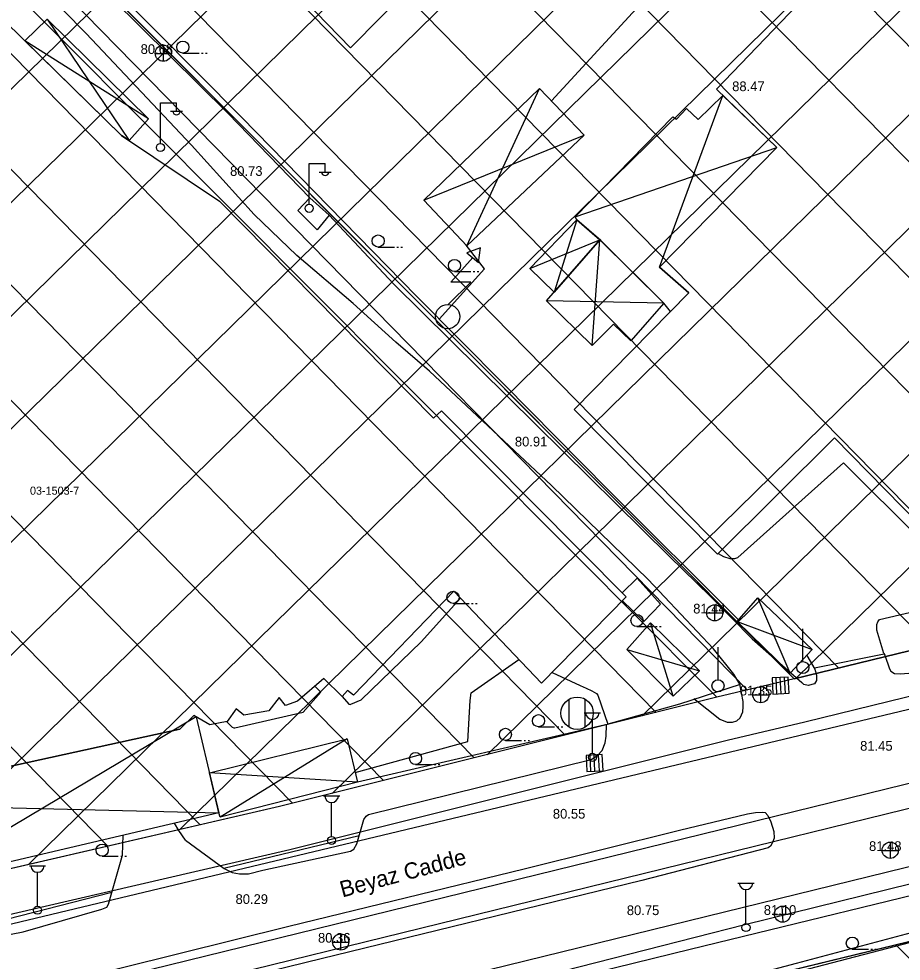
# Model space of a CAD drawing. Extents: x 412225 to 413380, y 4456471 to 4457189.
# Drawn here: x 412298.5 to 412407.7, y 4456651.9 to 4456768.5 of the extents above; entities that cross this region are included whole.
import ezdxf

# ---------------------------------------------------------------- set-up
doc = ezdxf.new("R2010")
doc.units = 0
for name, color, linetype in [('0_HALİHAZIR', 7, 'Continuous'), ('0_KADASTRO', 7, 'Continuous'), ('ADA_KOCEPHE', 7, 'Continuous'), ('Default', 7, 'Continuous'), ('KALDIRIM', 7, 'Continuous'), ('Level 35', 7, 'Continuous'), ('PL_ORGANIZE_SANAYI', 7, 'Continuous')]:
    doc.layers.add(name, color=color, linetype=linetype)

msp = doc.modelspace()

# ---------------------------------------------------------------- linework, layer by layer
at = {"layer": '0_HALİHAZIR'}
for p, q in [((412302, 4456768.42), (412312.15, 4456753.4)), ((412314.57, 4456756.09), (412299.25, 4456765.75)), ((412315.39, 4456764.19), (412317.39, 4456764.19)), ((412316.41, 4456763.2), (412316.41, 4456765.2)), ((412318.8, 4456764.22), (412320.8, 4456764.22)), ((412321.1, 4456764.22), (412321.3, 4456764.22)), ((412321.6, 4456764.22), (412321.8, 4456764.22)), ((412353.93, 4456740.37), (412362.93, 4456759.86)), ((412377.78, 4456737.77), (412385.61, 4456758.98)), ((412316.02, 4456753.07), (412316.02, 4456758.07)), ((412316.02, 4456758.07), (412318.02, 4456758.07)), ((412318.02, 4456757.07), (412318.02, 4456758.07)), ((412317.26, 4456757.03), (412318.76, 4456757.03)), ((412348.6, 4456746.02), (412368.43, 4456754.06)), ((412367.31, 4456743.98), (412392.28, 4456752.54)), ((412334.41, 4456745.56), (412334.41, 4456750.56)), ((412334.41, 4456750.56), (412336.41, 4456750.56)), ((412336.41, 4456749.56), (412336.41, 4456750.56)), ((412335.65, 4456749.52), (412337.15, 4456749.52)), ((412367.53, 4456743.61), (412364.72, 4456734.66)), ((412361.71, 4456737.6), (412370.4, 4456741.14)), ((412369.44, 4456728.08), (412370.4, 4456741.14)), ((412342.97, 4456740.24), (412344.97, 4456740.24)), ((412345.27, 4456740.24), (412345.47, 4456740.24)), ((412345.77, 4456740.24), (412345.97, 4456740.24)), ((412352.41, 4456737.2), (412354.41, 4456737.2)), ((412354.71, 4456737.2), (412354.91, 4456737.2)), ((412355.21, 4456737.2), (412355.41, 4456737.2)), ((412378.29, 4456733.28), (412363.77, 4456733.57)), ((412393.94, 4456687.55), (412389.91, 4456696.87)), ((412352.22, 4456696.17), (412354.22, 4456696.17)), ((412354.52, 4456696.17), (412354.72, 4456696.17)), ((412355.02, 4456696.17), (412355.22, 4456696.17)), ((412384.59, 4456694), (412384.59, 4456696)), ((412383.57, 4456694.99), (412385.57, 4456694.99)), ((412374.97, 4456693.3), (412376.97, 4456693.3)), ((412379.45, 4456684.68), (412376.64, 4456693.77)), ((412377.27, 4456693.3), (412377.47, 4456693.3)), ((412377.77, 4456693.3), (412377.97, 4456693.3)), ((412387.37, 4456693.94), (412396.64, 4456690.46)), ((412395.49, 4456689.04), (412395.49, 4456693.04)), ((412385, 4456686.77), (412385, 4456690.77)), ((412373.74, 4456690.45), (412382.7, 4456687.84)), ((412393.68, 4456687.06), (412391.69, 4456686.96)), ((412393.68, 4456687.06), (412391.69, 4456686.96)), ((412391.69, 4456686.96), (412391.79, 4456684.96)), ((412391.69, 4456686.96), (412391.79, 4456684.96)), ((412392.29, 4456684.99), (412392.19, 4456686.99)), ((412392.79, 4456685.01), (412392.68, 4456687.01)), ((412393.34, 4456685.04), (412393.23, 4456687.04)), ((412393.79, 4456685.07), (412393.68, 4456687.06)), ((412393.79, 4456685.07), (412393.68, 4456687.06)), ((412389.29, 4456684.86), (412391.29, 4456684.86)), ((412390.31, 4456683.87), (412390.31, 4456685.87)), ((412391.79, 4456684.96), (412393.79, 4456685.07)), ((412391.79, 4456684.96), (412393.79, 4456685.07)), ((412366.57, 4456680.86), (412366.57, 4456684.32)), ((412368.57, 4456680.86), (412368.57, 4456684.32)), ((412368.46, 4456682.63), (412370.46, 4456682.63)), ((412320.45, 4456682.14), (412285.63, 4456661.45)), ((412369.46, 4456677.63), (412369.46, 4456681.83)), ((412362.79, 4456680.91), (412364.79, 4456680.91)), ((412365.09, 4456680.91), (412365.29, 4456680.91)), ((412365.59, 4456680.91), (412365.79, 4456680.91)), ((412339.14, 4456679.4), (412323.41, 4456669.73)), ((412358.7, 4456679.22), (412360.7, 4456679.22)), ((412361, 4456679.22), (412361.2, 4456679.22)), ((412361.5, 4456679.22), (412361.7, 4456679.22)), ((412370.67, 4456677.47), (412368.67, 4456677.36)), ((412370.67, 4456677.47), (412368.67, 4456677.36)), ((412368.67, 4456677.36), (412368.78, 4456675.36)), ((412368.67, 4456677.36), (412368.78, 4456675.36)), ((412369.28, 4456675.39), (412369.18, 4456677.39)), ((412369.78, 4456675.42), (412369.67, 4456677.41)), ((412370.33, 4456675.45), (412370.22, 4456677.44)), ((412370.78, 4456675.47), (412370.67, 4456677.47)), ((412370.78, 4456675.47), (412370.67, 4456677.47)), ((412347.59, 4456676.23), (412349.59, 4456676.23)), ((412349.89, 4456676.23), (412350.09, 4456676.23)), ((412350.39, 4456676.23), (412350.59, 4456676.23)), ((412340.39, 4456674.04), (412322.09, 4456675.22)), ((412368.78, 4456675.36), (412370.78, 4456675.47)), ((412368.78, 4456675.36), (412370.78, 4456675.47)), ((412336.2, 4456672.35), (412338.2, 4456672.35)), ((412337.2, 4456667.35), (412337.2, 4456671.54)), ((412406.32, 4456664.63), (412406.32, 4456666.63)), ((412405.3, 4456665.62), (412407.3, 4456665.62)), ((412308.82, 4456664.9), (412310.82, 4456664.9)), ((412311.12, 4456664.9), (412311.32, 4456664.9)), ((412311.62, 4456664.9), (412311.82, 4456664.9)), ((412299.82, 4456663.72), (412301.82, 4456663.72)), ((412300.82, 4456658.72), (412300.82, 4456662.92)), ((412387.46, 4456661.58), (412389.46, 4456661.58)), ((412388.46, 4456656.58), (412388.46, 4456660.78)), ((412393.05, 4456656.73), (412392.95, 4456658.73)), ((412391.98, 4456657.67), (412393.98, 4456657.77)), ((412338.35, 4456653.28), (412338.35, 4456655.28)), ((412337.33, 4456654.27), (412339.33, 4456654.27)), ((412401.61, 4456653.41), (412403.61, 4456653.41)), ((412403.91, 4456653.41), (412404.11, 4456653.41)), ((412404.41, 4456653.41), (412404.61, 4456653.41))]:
    msp.add_line(p, q, dxfattribs=at)
for points in [[(412377.81, 4456803.57), (412339.55, 4456764.86), (412315.47, 4456789.71), (412353.99, 4456828.16)], [(412280.5, 4456800.35), (412295.1, 4456785.71), (412310, 4456771.02), (412324.39, 4456756.77), (412334.49, 4456746.33)], [(412364.39, 4456758.32), (412394.95, 4456791.55), (412400.7, 4456798.84)], [(412387.7, 4456686.2), (412386.97, 4456687.4), (412384.43, 4456690.57), (412376.36, 4456699.14), (412364.41, 4456710.75), (412349.33, 4456724.87), (412345.16, 4456728.48), (412339.86, 4456733.27), (412332.91, 4456739.19), (412327.63, 4456744.28), (412319.87, 4456752.85), (412306.86, 4456766.65), (412287.08, 4456786.7), (412280.41, 4456793.29)], [(412409.86, 4456705.95), (412399.42, 4456716.64), (412384.95, 4456702.27), (412367.22, 4456720.13), (412381.4, 4456734.58), (412377.78, 4456737.77), (412392.28, 4456752.54), (412384.8, 4456759.77), (412398.82, 4456774.41), (412415.24, 4456791.66)], [(412387.54, 4456694.14), (412371.4, 4456710.21), (412358.49, 4456723.3), (412347.69, 4456734.17), (412326.07, 4456756.32), (412299.31, 4456783.31)], [(412296.84, 4456768.12), (412311.2, 4456754.03), (412323.34, 4456745.93), (412349.82, 4456719.08), (412350.79, 4456720), (412373.62, 4456696.98), (412363.17, 4456686.29), (412352.31, 4456697.69), (412339.91, 4456684.8), (412339.15, 4456685.4), (412338.52, 4456684.67), (412336.23, 4456686.9), (412332.99, 4456684.09), (412331.51, 4456683.54), (412330.7, 4456684.54), (412329.43, 4456682.87), (412326.35, 4456682.35), (412325.39, 4456683.11), (412324.27, 4456681.57), (412322.14, 4456681.17), (412320.18, 4456682.29), (412318.42, 4456680.61), (412296.77, 4456675.89)], [(412336.89, 4456744.18), (412335.41, 4456742.38), (412333.03, 4456744.74), (412334.49, 4456746.33)], [(412334.49, 4456746.33), (412336.89, 4456744.18), (412344.85, 4456735.7), (412362.49, 4456718.26), (412378.96, 4456702.02), (412384.05, 4456697.04)], [(412350.51, 4456731.34), (412356.12, 4456737.55), (412353.84, 4456740.47)], [(412351.64, 4456733.14), (412354.42, 4456735.88), (412351.93, 4456735.9), (412354.66, 4456738.93)], [(412385.02, 4456702.34), (412385.69, 4456701.95), (412386.47, 4456701.71), (412387.08, 4456701.71), (412387.47, 4456701.83), (412400.5, 4456713.57), (412410.1, 4456704.03), (412410.33, 4456704.04), (412417.05, 4456706.3), (412426.72, 4456714.94), (412423.36, 4456718.26)], [(412373.14, 4456697.46), (412375.01, 4456699.3), (412377.89, 4456696.07), (412375.82, 4456693.94), (412373.16, 4456696.52)], [(412405.53, 4456689.96), (412404.66, 4456692.87), (412404.66, 4456693.54), (412404.76, 4456693.9), (412404.98, 4456694.18), (412423.33, 4456698.46)], [(412438.37, 4456697.72), (412405.68, 4456689.56)], [(412338.52, 4456684.67), (412339.34, 4456683.72), (412339.49, 4456683.68), (412339.56, 4456683.7), (412340.84, 4456684.23), (412348.29, 4456691.43), (412353.13, 4456696.83)], [(412384.05, 4456697.04), (412389.24, 4456691.77), (412395.37, 4456686.38)], [(412395.97, 4456689.73), (412396.99, 4456688.04), (412397.19, 4456687.31), (412397.2, 4456686.64), (412396.92, 4456686.21), (412396.15, 4456686.03), (412395.6, 4456686.14), (412395.37, 4456686.38)], [(412405.57, 4456689.87), (412396.92, 4456688.15)], [(412405.53, 4456689.96), (412405.62, 4456689.75), (412406.2, 4456688.07), (412406.38, 4456687.77), (412406.83, 4456687.5), (412407.51, 4456687.44), (412408.62, 4456687.53)], [(412340.11, 4456675.25), (412354.05, 4456679.11), (412354.34, 4456684.16), (412354.48, 4456685.1), (412360.36, 4456689.24)], [(412351.46, 4456647.07), (412388.33, 4456656.47), (412420.58, 4456664.42), (412428.92, 4456666.38), (412470.7, 4456676.69), (412471.77, 4456674.91), (412472.15, 4456674.71), (412472.83, 4456674.7), (412512.66, 4456684.32), (412513.32, 4456684.58), (412513.72, 4456685.21), (412513.77, 4456685.8), (412513.91, 4456687.45), (412514.18, 4456688.19), (412514.67, 4456688.51), (412515.34, 4456688.73), (412516.02, 4456688.74), (412516.76, 4456688.44), (412517.6, 4456688.13), (412519.23, 4456686.92), (412520.48, 4456685.74), (412521.18, 4456685.01), (412521.71, 4456684.03)], [(412364.48, 4456687.63), (412367.94, 4456686.01), (412368.71, 4456685.7), (412369.39, 4456685.34), (412369.98, 4456685.01), (412370.13, 4456684.84), (412371.37, 4456681.23)], [(412387.72, 4456686.12), (412380.25, 4456683.71)], [(412382.01, 4456684.41), (412385.24, 4456681.86), (412386.13, 4456681.49), (412386.8, 4456681.49), (412387.31, 4456681.63), (412387.72, 4456682.01), (412388.08, 4456682.76), (412388.12, 4456683.36), (412388.13, 4456684.05), (412387.7, 4456686.2)], [(412324.21, 4456681.56), (412324.89, 4456680.87), (412325.12, 4456680.79), (412325.23, 4456680.8), (412333.69, 4456682.72), (412335.88, 4456685.17), (412335.14, 4456685.95)], [(412380.25, 4456683.71), (412371.38, 4456681.23)], [(412279.04, 4456675.02), (412283.09, 4456670.95), (412287.14, 4456675.17), (412289.86, 4456672.57), (412291.47, 4456674.21), (412293.43, 4456672.36), (412296.77, 4456675.89), (412318.42, 4456680.61), (412318.42, 4456680.61), (412320.18, 4456682.29), (412320.45, 4456682.14), (412323.26, 4456670.28), (412285.63, 4456661.45), (412278.89, 4456661.73)], [(412371.47, 4456681.25), (412340.39, 4456674.04)], [(412371.18, 4456679.73), (412371.21, 4456681.19)], [(412319.11, 4456666.87), (412323.92, 4456663.39), (412324.92, 4456662.88), (412325.82, 4456662.71), (412326.94, 4456662.73), (412328.69, 4456663.18), (412339.52, 4456665.54), (412339.94, 4456665.76), (412340.31, 4456666.44), (412341.19, 4456669.43), (412341.48, 4456669.84), (412341.77, 4456670.06), (412369.32, 4456676.86), (412370.11, 4456677.36), (412370.65, 4456677.96), (412371.03, 4456678.92), (412371.18, 4456679.73)], [(412503.46, 4456678.24), (412469.03, 4456669.65), (412438.84, 4456662.52), (412415.68, 4456657.24), (412394.67, 4456651.63), (412365.71, 4456643.97), (412342.49, 4456637.89), (412316.39, 4456631.19), (412296.71, 4456626.06), (412285.88, 4456622.98), (412282.22, 4456621.58), (412278.94, 4456619.91), (412278.4, 4456619.56)], [(412357.12, 4456640.53), (412396.21, 4456650.96), (412438.91, 4456662.09), (412504.33, 4456676.98)], [(412279, 4456671.34), (412323.26, 4456670.28)], [(412285.86, 4456645.08), (412304.55, 4456649.45), (412331.92, 4456656.24), (412361.02, 4456663.34), (412380.25, 4456668.14), (412388.65, 4456670.13), (412389.65, 4456670.3), (412390.49, 4456670.35), (412390.85, 4456670.31), (412391.17, 4456669.92), (412391.54, 4456669.16), (412391.91, 4456667.94), (412391.96, 4456667.14), (412391.75, 4456666.6), (412391.48, 4456666.16), (412391.19, 4456665.92), (412375.56, 4456661.91), (412334.05, 4456651.76), (412294.42, 4456642.03)], [(412319.11, 4456666.87), (412318.29, 4456668.1), (412317.77, 4456668.99)], [(412311.32, 4456665.03), (412311.42, 4456667.5)], [(412323.85, 4456663.44), (412340.61, 4456667.47)], [(412278.78, 4456652.88), (412279.07, 4456652.86), (412282.06, 4456652.74), (412286.49, 4456653.12), (412299.03, 4456655.57), (412308.8, 4456658.34), (412309.41, 4456658.61), (412309.61, 4456658.98), (412311.32, 4456665.03)], [(412310.02, 4456660.42), (412288.89, 4456655), (412284.79, 4456654.43), (412281.23, 4456654.28), (412278.8, 4456654.42)]]:
    msp.add_lwpolyline(points, dxfattribs=at)
for points in [[(412299.25, 4456765.75), (412302, 4456768.42), (412314.57, 4456756.09), (412312.15, 4456753.4), (412311.2, 4456754.03)], [(412353.93, 4456740.37), (412348.6, 4456746.02), (412362.93, 4456759.86), (412368.43, 4456754.06)], [(412370.49, 4456741.06), (412367.53, 4456743.61), (412367.31, 4456743.98), (412379.43, 4456756.34), (412379.87, 4456756.07), (412381.11, 4456757.38), (412382.56, 4456756.03), (412385.61, 4456758.98), (412392.28, 4456752.54), (412377.78, 4456737.77), (412381.4, 4456734.58), (412379.12, 4456732.26), (412378.29, 4456733.28), (412370.59, 4456740.95)], [(412364.72, 4456734.66), (412361.71, 4456737.6), (412367.53, 4456743.61), (412370.4, 4456741.14)], [(412378.29, 4456733.28), (412374.21, 4456728.62), (412372.06, 4456730.69), (412369.44, 4456728.08), (412363.77, 4456733.57), (412370.4, 4456741.14)], [(412355.37, 4456738.31), (412355.6, 4456740.14), (412353.94, 4456739.54)], [(412396.64, 4456690.46), (412393.94, 4456687.55), (412387.37, 4456693.94), (412389.91, 4456696.87)], [(412382.7, 4456687.84), (412379.45, 4456684.68), (412373.74, 4456690.45), (412376.64, 4456693.77)], [(412322.09, 4456675.22), (412339.14, 4456679.4), (412340.39, 4456674.04), (412323.41, 4456669.73), (412323.26, 4456670.28)]]:
    msp.add_lwpolyline(points, close=True, dxfattribs=at)
for centre, radius in [((412318.8, 4456764.97), 0.75), ((412316.39, 4456764.21), 1), ((412316.03, 4456752.55), 0.5), ((412334.42, 4456745.03), 0.5), ((412342.97, 4456740.99), 0.75), ((412352.41, 4456737.95), 0.75), ((412351.56, 4456731.64), 1.5), ((412352.22, 4456696.92), 0.75), ((412384.58, 4456695), 1), ((412374.97, 4456694.05), 0.75), ((412395.49, 4456688.23), 0.75), ((412385, 4456685.97), 0.75), ((412390.29, 4456684.88), 1), ((412367.57, 4456682.59), 2), ((412362.79, 4456681.66), 0.75), ((412358.7, 4456679.97), 0.75), ((412347.59, 4456676.98), 0.75), ((412369.46, 4456677.13), 0.5), ((412337.2, 4456666.85), 0.5), ((412308.82, 4456665.65), 0.75), ((412406.3, 4456665.64), 1), ((412300.82, 4456658.22), 0.5), ((412392.98, 4456657.74), 1), ((412388.46, 4456656.08), 0.5), ((412338.33, 4456654.29), 1), ((412401.61, 4456654.16), 0.75)]:
    msp.add_circle(centre, radius, dxfattribs=at)
for centre, radius, start, end in [((412318.02, 4456757.08), 0.474, 184.8384, 355.1464), ((412336.41, 4456749.56), 0.474, 184.8384, 355.1464), ((412369.46, 4456682.66), 0.837, 183.298, 356.9072), ((412337.2, 4456672.38), 0.837, 183.298, 356.9072), ((412300.82, 4456663.75), 0.837, 183.298, 356.9072), ((412388.46, 4456661.61), 0.837, 183.298, 356.9072)]:
    msp.add_arc(centre, radius, start, end, dxfattribs=at)
at = {"layer": '0_KADASTRO'}
for p, q in [((412298.9, 4456782.55), (412394.43, 4456686.82)), ((412394.43, 4456686.82), (412519.6, 4456717.47))]:
    msp.add_line(p, q, dxfattribs=at)
for points in [[(412242.76, 4456838.94), (412298.9, 4456782.55), (412394.43, 4456686.82), (412384.85, 4456684.56), (412381.87, 4456687.55), (412376.55, 4456692.89), (412293.06, 4456776.69), (412258.01, 4456811.66), (412242.63, 4456827.42)], [(412241.43, 4456724.24), (412276.63, 4456760.01), (412290.74, 4456774.34), (412293.06, 4456776.69), (412376.55, 4456692.89), (412381.87, 4456687.55), (412384.85, 4456684.56), (412330.77, 4456671.05), (412280.46, 4456659.43), (412275.09, 4456659.82), (412270.55, 4456661.23), (412264.34, 4456664.44), (412262.69, 4456665.69), (412241, 4456687.36)], [(412239.08, 4456522.92), (412241.81, 4456532.11), (412244.3, 4456540.07), (412253.47, 4456569.46), (412258.13, 4456584.22), (412263.51, 4456600.42), (412265.57, 4456606.92), (412266.96, 4456610.88), (412276.22, 4456617.55), (412284.56, 4456623.15), (412289.25, 4456625.07), (412382.85, 4456648.08), (412458, 4456666.39), (412467.04, 4456668.7), (412522.03, 4456682.07), (412533.88, 4456684.99)]]:
    msp.add_lwpolyline(points, dxfattribs=at)
at = {"layer": 'ADA_KOCEPHE'}
for p, q in [((412519.6, 4456717.47), (412394.43, 4456686.82)), ((412519.6, 4456717.47), (412394.43, 4456686.82)), ((412394.43, 4456686.82), (412384.85, 4456684.56)), ((412394.43, 4456686.82), (412384.85, 4456684.56)), ((412384.85, 4456684.56), (412330.77, 4456671.05)), ((412384.85, 4456684.56), (412330.77, 4456671.05)), ((412330.77, 4456671.05), (412280.46, 4456659.43)), ((412330.77, 4456671.05), (412280.46, 4456659.43)), ((412382.85, 4456648.08), (412458, 4456666.39)), ((412382.85, 4456648.08), (412458, 4456666.39))]:
    msp.add_line(p, q, dxfattribs=at)
at = {"layer": 'Default'}
for p, q in [((412467.71, 4456704.76), (412243.86, 4456933.24)), ((412456.42, 4456702), (412243.69, 4456919.12)), ((412445.12, 4456699.23), (412243.53, 4456905)), ((412433.83, 4456696.47), (412243.36, 4456890.88)), ((412241.2, 4456704.55), (412416.85, 4456876.64)), ((412422.54, 4456693.7), (412243.2, 4456876.76)), ((412241.03, 4456690.39), (412423.88, 4456869.53)), ((412411.25, 4456690.94), (412243.04, 4456862.63)), ((412246.68, 4456681.92), (412430.9, 4456862.41)), ((412253.79, 4456674.88), (412437.93, 4456855.29)), ((412399.96, 4456688.17), (412242.87, 4456848.51)), ((412260.9, 4456667.85), (412444.96, 4456848.18)), ((412269.16, 4456661.95), (412451.98, 4456841.06)), ((412388.63, 4456685.45), (412242.71, 4456834.39)), ((412281.01, 4456659.56), (412459.01, 4456833.95)), ((412299.71, 4456663.88), (412466.03, 4456826.83)), ((412377.34, 4456682.68), (412242.54, 4456820.27)), ((412318.41, 4456668.19), (412473.06, 4456819.72)), ((412337.27, 4456672.67), (412480.09, 4456812.6)), ((412366.09, 4456679.87), (412242.38, 4456806.15)), ((412356.44, 4456677.46), (412487.14, 4456805.51)), ((412375.62, 4456682.26), (412494.18, 4456798.41)), ((412354.85, 4456677.06), (412242.21, 4456792.03)), ((412394.62, 4456686.87), (412501.23, 4456791.31)), ((412343.6, 4456674.26), (412242.05, 4456777.91)), ((412332.35, 4456671.45), (412241.89, 4456763.78)), ((412320.96, 4456668.78), (412241.72, 4456749.66)), ((412309.54, 4456666.15), (412241.56, 4456735.54))]:
    msp.add_line(p, q, dxfattribs=at)
at = {"layer": 'KALDIRIM'}
for p, q in [((412282.92, 4456632.81), (412591.83, 4456708.59)), ((412290.66, 4456645), (412533.17, 4456704.5)), ((412489.46, 4456702.35), (412289.89, 4456654.67)), ((412291.31, 4456642.07), (412528.31, 4456700.21))]:
    msp.add_line(p, q, dxfattribs=at)
for points in [[(412519.94, 4456711.89), (412395.72, 4456681.47), (412386.15, 4456679.22), (412332.05, 4456665.7), (412282.66, 4456654.29)], [(412281.12, 4456628.74), (412381.54, 4456653.42), (412456.67, 4456671.73), (412465.71, 4456674.04), (412520.72, 4456687.41), (412532.49, 4456690.31), (412561.23, 4456698.22)]]:
    msp.add_lwpolyline(points, dxfattribs=at)
at = {"layer": 'Level 35'}
msp.add_line((412531.23, 4456527.16), (412407, 4456653.96), dxfattribs=at)
at = {"layer": 'PL_ORGANIZE_SANAYI'}
for p, q in [((412519.6, 4456717.47), (412394.43, 4456686.82)), ((412394.43, 4456686.82), (412384.85, 4456684.56)), ((412384.85, 4456684.56), (412330.77, 4456671.05)), ((412330.77, 4456671.05), (412280.46, 4456659.43))]:
    msp.add_line(p, q, dxfattribs=at)

# ---------------------------------------------------------------- texts
at = {"layer": '0_HALİHAZIR'}
for s, height, p in [('80.68', 1.2, (412313.58, 4456764.12)), ('88.47', 1.2, (412386.75, 4456759.52)), ('80.73', 1.2, (412324.64, 4456749.04)), ('80.91', 1.2, (412359.87, 4456715.58)), ('03-1503-7', 1, (412299.89, 4456709.61)), ('81.44', 1.2, (412381.93, 4456694.92)), ('81.35', 1.2, (412387.7, 4456684.79)), ('81.45', 1.2, (412402.58, 4456677.95)), ('80.55', 1.2, (412364.57, 4456669.55)), ('81.48', 1.2, (412403.68, 4456665.55)), ('80.29', 1.2, (412325.32, 4456659)), ('80.75', 1.2, (412373.72, 4456657.62)), ('81.10', 1.2, (412390.66, 4456657.65)), ('80.36', 1.2, (412335.52, 4456654.21))]:
    msp.add_text(s, height=height, dxfattribs=at).set_placement(p)
msp.add_text('Beyaz Cadde', height=2, rotation=15.0331, dxfattribs=at).set_placement((412338.53, 4456659.79))
at = {"layer": '0_KADASTRO'}
msp.add_text('03-1503-7', height=1, dxfattribs=at).set_placement((412299.89, 4456709.61))

doc.saveas('drawing.dxf')
